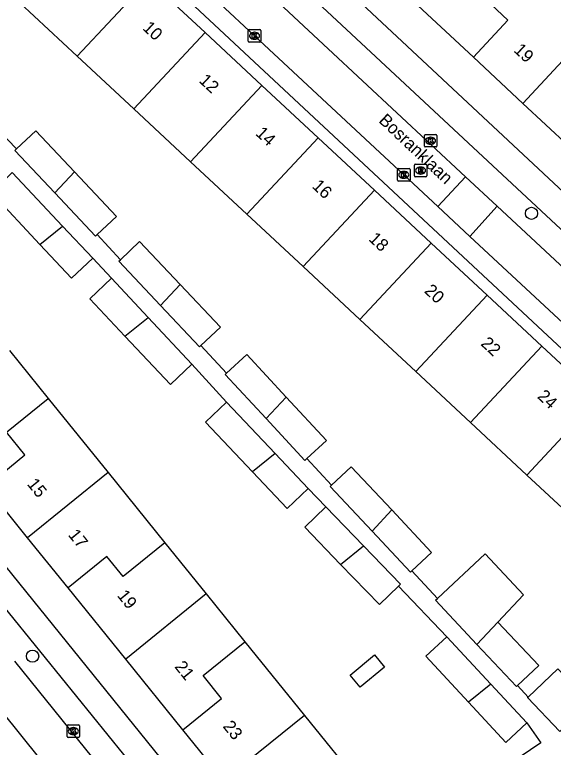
# Model space of a CAD drawing. Extents: x 162347 to 162868, y 381221 to 381813.
# Drawn here: x 162555.1 to 162598.2, y 381623.5 to 381682.2 of the extents above; entities that cross this region are included whole.
import ezdxf

# ---------------------------------------------------------------- set-up
doc = ezdxf.new("R2010")
doc.units = 0
for name, color, linetype in [('IMGEO_Boom', 7, 'Continuous'), ('IMGEO_Kolk', 7, 'Continuous'), ('IMGEO_Openbare_ruimte_label', 7, 'Continuous'), ('IMGEO_Pand', 7, 'Continuous'), ('IMGEO_Pand_nummerreeks', 7, 'Continuous'), ('IMGEO_Rijbaan_lokaal_open', 7, 'Continuous'), ('IMGEO_Rioolput', 7, 'Continuous'), ('IMGEO_Voetpad_open', 7, 'Continuous')]:
    doc.layers.add(name, color=color, linetype=linetype)

msp = doc.modelspace()

# ---------------------------------------------------------------- linework, layer by layer
at = {"layer": 'IMGEO_Boom'}
for centre in [(162596.473, 381666.247), (162556.491, 381630.767)]:
    msp.add_circle(centre, 0.489, dxfattribs=at)
at = {"layer": 'IMGEO_Kolk'}
for p, q in [((162573.774, 381680.048), (162573.774, 381680.9)), ((162573.849, 381680.974), (162574.701, 381680.974)), ((162574.262, 381680.754), (162574.287, 381680.754)), ((162574.775, 381680.9), (162574.775, 381680.048)), ((162574.701, 381679.974), (162573.849, 381679.974)), ((162574.285, 381680.194), (162574.26, 381680.194)), ((162587.889, 381671.638), (162587.889, 381672.49)), ((162587.964, 381672.564), (162588.816, 381672.564)), ((162588.377, 381672.344), (162588.402, 381672.344)), ((162588.89, 381672.49), (162588.89, 381671.638)), ((162588.4, 381671.784), (162588.375, 381671.784)), ((162588.816, 381671.564), (162587.964, 381671.564)), ((162585.737, 381668.906), (162585.737, 381669.758)), ((162585.812, 381669.832), (162586.664, 381669.832)), ((162586.225, 381669.612), (162586.25, 381669.612)), ((162586.738, 381669.758), (162586.738, 381668.906)), ((162586.664, 381668.832), (162585.812, 381668.832)), ((162586.248, 381669.052), (162586.223, 381669.052)), ((162559.254, 381624.333), (162559.254, 381625.185)), ((162559.329, 381625.259), (162560.181, 381625.259)), ((162559.742, 381625.039), (162559.767, 381625.039)), ((162560.255, 381625.185), (162560.255, 381624.333)), ((162560.181, 381624.259), (162559.329, 381624.259)), ((162559.765, 381624.479), (162559.74, 381624.479))]:
    msp.add_line(p, q, dxfattribs=at)
for points in [[(162573.774, 381680.048), (162573.774, 381680.9)], [(162573.849, 381680.974), (162574.701, 381680.974)], [(162574.095, 381680.674), (162574.218, 381680.674), (162574.218, 381680.523), (162574.348, 381680.674), (162574.512, 381680.674), (162574.366, 381680.523), (162574.519, 381680.274), (162574.367, 381680.274), (162574.282, 381680.438), (162574.218, 381680.371), (162574.218, 381680.274), (162574.095, 381680.274), (162574.095, 381680.674)], [(162574.775, 381680.9), (162574.775, 381680.048)], [(162574.701, 381679.974), (162573.849, 381679.974)], [(162587.889, 381671.638), (162587.889, 381672.49)], [(162587.964, 381672.564), (162588.816, 381672.564)], [(162588.21, 381672.264), (162588.333, 381672.264), (162588.333, 381672.113), (162588.463, 381672.264), (162588.627, 381672.264), (162588.481, 381672.113), (162588.634, 381671.864), (162588.482, 381671.864), (162588.397, 381672.028), (162588.333, 381671.961), (162588.333, 381671.864), (162588.21, 381671.864), (162588.21, 381672.264)], [(162588.89, 381672.49), (162588.89, 381671.638)], [(162588.816, 381671.564), (162587.964, 381671.564)], [(162585.737, 381668.906), (162585.737, 381669.758)], [(162585.812, 381669.832), (162586.664, 381669.832)], [(162586.058, 381669.532), (162586.181, 381669.532), (162586.181, 381669.381), (162586.311, 381669.532), (162586.475, 381669.532), (162586.329, 381669.381), (162586.482, 381669.132), (162586.33, 381669.132), (162586.245, 381669.296), (162586.181, 381669.229), (162586.181, 381669.132), (162586.058, 381669.132), (162586.058, 381669.532)], [(162586.738, 381669.758), (162586.738, 381668.906)], [(162586.664, 381668.832), (162585.812, 381668.832)], [(162559.254, 381624.333), (162559.254, 381625.185)], [(162559.329, 381625.259), (162560.181, 381625.259)], [(162559.575, 381624.959), (162559.698, 381624.959), (162559.698, 381624.808), (162559.828, 381624.959), (162559.992, 381624.959), (162559.846, 381624.808), (162559.999, 381624.559), (162559.847, 381624.559), (162559.762, 381624.723), (162559.698, 381624.656), (162559.698, 381624.559), (162559.575, 381624.559), (162559.575, 381624.959)], [(162560.255, 381625.185), (162560.255, 381624.333)], [(162560.181, 381624.259), (162559.329, 381624.259)]]:
    msp.add_lwpolyline(points, dxfattribs=at)
for centre, start, end in [((162573.851, 381680.898), 91.55205, 178.44795), ((162573.851, 381680.898), 91.55205, 178.44795), ((162574.699, 381680.898), 1.55205, 88.44795), ((162574.699, 381680.898), 1.55205, 88.44795), ((162573.851, 381680.05), 181.55205, 268.44795), ((162573.851, 381680.05), 181.55205, 268.44795), ((162574.699, 381680.05), 271.55205, 358.44795), ((162574.699, 381680.05), 271.55205, 358.44795), ((162587.966, 381672.488), 91.55205, 178.44795), ((162587.966, 381672.488), 91.55205, 178.44795), ((162588.814, 381672.488), 1.55205, 88.44795), ((162588.814, 381672.488), 1.55205, 88.44795), ((162587.966, 381671.64), 181.55205, 268.44795), ((162587.966, 381671.64), 181.55205, 268.44795), ((162588.814, 381671.64), 271.55205, 358.44795), ((162588.814, 381671.64), 271.55205, 358.44795), ((162585.814, 381669.756), 91.55205, 178.44795), ((162585.814, 381669.756), 91.55205, 178.44795), ((162586.662, 381669.756), 1.55205, 88.44795), ((162586.662, 381669.756), 1.55205, 88.44795), ((162585.814, 381668.908), 181.55205, 268.44795), ((162585.814, 381668.908), 181.55205, 268.44795), ((162586.662, 381668.908), 271.55205, 358.44795), ((162586.662, 381668.908), 271.55205, 358.44795), ((162559.331, 381625.183), 91.55205, 178.44795), ((162559.331, 381625.183), 91.55205, 178.44795), ((162560.179, 381625.183), 1.55205, 88.44795), ((162560.179, 381625.183), 1.55205, 88.44795), ((162559.331, 381624.335), 181.55205, 268.44795), ((162559.331, 381624.335), 181.55205, 268.44795), ((162560.179, 381624.335), 271.55205, 358.44795), ((162560.179, 381624.335), 271.55205, 358.44795)]:
    msp.add_arc(centre, 0.0765, start, end, dxfattribs=at)
for centre, major_axis, ratio, start_param, end_param in [((162574.261, 381680.474), (-0.387, 0.002), 0.722429, 4.712389, 7.853982), ((162574.286, 381680.474), (-0.39, 0.002), 0.717154, 1.570796, 4.712389), ((162588.376, 381672.064), (-0.387, 0.002), 0.722429, 4.712389, 7.853982), ((162588.401, 381672.064), (-0.39, 0.002), 0.717154, 1.570796, 4.712389), ((162586.224, 381669.332), (-0.387, 0.002), 0.722429, 4.712389, 7.853982), ((162586.249, 381669.332), (-0.39, 0.002), 0.717154, 1.570796, 4.712389), ((162559.741, 381624.759), (-0.387, 0.002), 0.722429, 4.712389, 7.853982), ((162559.766, 381624.759), (-0.39, 0.002), 0.717154, 1.570796, 4.712389)]:
    msp.add_ellipse(centre, major_axis=major_axis, ratio=ratio, start_param=start_param, end_param=end_param, dxfattribs=at)
at = {"layer": 'IMGEO_Pand'}
for points in [[(162591.822, 381678.754), (162594.588, 381681.718), (162593.246, 381682.97), (162596.144, 381686.075)], [(162565.777, 381684.966), (162560.059, 381678.84)], [(162570.32, 381680.736), (162565.777, 381684.966)], [(162586.616, 381683.614), (162591.822, 381678.754)], [(162560.059, 381678.84), (162555.476, 381683.106)], [(162595.782, 381675.059), (162601.445, 381681.127)], [(162564.603, 381674.609), (162570.32, 381680.736)], [(162574.872, 381676.499), (162570.32, 381680.736)], [(162564.603, 381674.609), (162560.059, 381678.84)], [(162595.782, 381675.059), (162591.822, 381678.754)], [(162574.872, 381676.499), (162569.154, 381670.372)], [(162579.382, 381672.299), (162574.872, 381676.499)], [(162569.154, 381670.372), (162564.603, 381674.609)], [(162599.464, 381671.623), (162595.782, 381675.059)], [(162559.85, 381669.578), (162556.752, 381672.869), (162555.205, 381671.414)], [(162573.664, 381666.173), (162579.382, 381672.299)], [(162583.891, 381668.101), (162579.382, 381672.299)], [(162558.272, 381667.887), (162555.071, 381671.288), (162555.205, 381671.414)], [(162573.664, 381666.173), (162569.154, 381670.372)], [(162554.81, 381669.466), (162553.163, 381667.917), (162557.076, 381663.754)], [(162554.81, 381669.466), (162554.857, 381669.51), (162558.89, 381665.22)], [(162559.85, 381669.578), (162558.272, 381667.887)], [(162561.675, 381664.541), (162563.221, 381665.995), (162559.85, 381669.578)], [(162561.675, 381664.541), (162561.54, 381664.414), (162558.272, 381667.887)], [(162578.173, 381661.975), (162583.891, 381668.101)], [(162588.442, 381663.864), (162583.891, 381668.101)], [(162578.173, 381661.975), (162573.664, 381666.173)], [(162557.076, 381663.754), (162558.89, 381665.22)], [(162558.89, 381665.22), (162561.307, 381662.649)], [(162557.076, 381663.754), (162559.612, 381661.056), (162561.307, 381662.649)], [(162568.322, 381660.542), (162565.071, 381663.988), (162563.525, 381662.528)], [(162588.442, 381663.864), (162582.724, 381657.737)], [(162592.919, 381659.696), (162588.442, 381663.864)], [(162566.743, 381658.85), (162563.392, 381662.403), (162563.525, 381662.528)], [(162582.724, 381657.737), (162578.173, 381661.975)], [(162562.805, 381661.041), (162561.069, 381659.409), (162563.894, 381656.403)], [(162562.805, 381661.041), (162565.752, 381657.905)], [(162568.322, 381660.542), (162566.743, 381658.85)], [(162569.986, 381655.666), (162571.539, 381657.131), (162568.322, 381660.542)], [(162587.201, 381653.569), (162592.919, 381659.696)], [(162597.312, 381655.606), (162592.919, 381659.696)], [(162569.986, 381655.666), (162569.859, 381655.547), (162566.743, 381658.85)], [(162563.894, 381656.403), (162565.752, 381657.905)], [(162565.752, 381657.905), (162569.265, 381654.168)], [(162587.201, 381653.569), (162582.724, 381657.737)], [(162563.894, 381656.403), (162567.529, 381652.536), (162569.265, 381654.168)], [(162554.627, 381655.252), (162557.729, 381651.419)], [(162597.312, 381655.606), (162591.594, 381649.479)], [(162601.823, 381651.406), (162597.312, 381655.606)], [(162572.041, 381653.428), (162573.659, 381654.927), (162576.81, 381651.525)], [(162591.594, 381649.479), (162587.201, 381653.569)], [(162575.201, 381649.801), (162571.933, 381653.328), (162572.041, 381653.428)], [(162552.756, 381644.372), (162555.867, 381646.886), (162554.386, 381648.718), (162557.729, 381651.419)], [(162557.729, 381651.419), (162562.544, 381645.47)], [(162574.121, 381645.529), (162570.349, 381649.506), (162572.039, 381651.108)], [(162572.039, 381651.108), (162575.937, 381646.997)], [(162575.201, 381649.801), (162576.81, 381651.525)], [(162576.81, 381651.525), (162580.031, 381648.049), (162578.469, 381646.602)], [(162596.105, 381645.279), (162601.823, 381651.406)], [(162578.469, 381646.602), (162578.305, 381646.45), (162575.201, 381649.801)], [(162596.105, 381645.279), (162591.594, 381649.479)], [(162575.937, 381646.997), (162574.121, 381645.529)], [(162575.937, 381646.997), (162578.58, 381644.209)], [(162580.441, 381644.456), (162582.034, 381645.945), (162585.272, 381642.481)], [(162562.544, 381645.47), (162556.089, 381640.253)], [(162562.544, 381645.47), (162567.093, 381639.849)], [(162578.58, 381644.209), (162576.891, 381642.607), (162574.121, 381645.529)], [(162600.74, 381640.964), (162596.105, 381645.279)], [(162556.089, 381640.253), (162552.756, 381644.372)], [(162583.691, 381640.786), (162580.345, 381644.366), (162580.441, 381644.456)], [(162581.176, 381638.118), (162578.3, 381641.1), (162579.99, 381642.73)], [(162579.99, 381642.73), (162583.008, 381639.6)], [(162585.272, 381642.481), (162583.691, 381640.786)], [(162585.272, 381642.481), (162588.462, 381639.067), (162586.895, 381637.601)], [(162586.895, 381637.601), (162586.774, 381637.488), (162583.691, 381640.786)], [(162559.344, 381636.231), (162556.089, 381640.253)], [(162567.093, 381639.849), (162563.744, 381637.141), (162562.45, 381638.742), (162559.344, 381636.231)], [(162567.093, 381639.849), (162570.407, 381635.754)], [(162581.176, 381638.118), (162583.008, 381639.6)], [(162583.008, 381639.6), (162585.971, 381636.527), (162585.808, 381636.37)], [(162588.935, 381635.381), (162592.752, 381638.963), (162595.821, 381635.692), (162593.776, 381633.501)], [(162585.808, 381636.37), (162584.281, 381634.898), (162581.176, 381638.118)], [(162563.952, 381630.538), (162559.344, 381636.231)], [(162570.407, 381635.754), (162563.952, 381630.538)], [(162570.407, 381635.754), (162573.509, 381631.921)], [(162592.105, 381631.712), (162588.79, 381635.245), (162588.935, 381635.381)], [(162593.776, 381633.501), (162592.105, 381631.712)], [(162593.776, 381633.501), (162597.051, 381630.011), (162595.344, 381628.408)], [(162591.426, 381627.075), (162588.003, 381630.764), (162589.683, 381632.323)], [(162589.683, 381632.323), (162593.212, 381628.52)], [(162568.536, 381624.873), (162571.635, 381627.377), (162570.154, 381629.209), (162573.509, 381631.921)], [(162573.509, 381631.921), (162578.281, 381626.025)], [(162595.344, 381628.408), (162595.27, 381628.339), (162592.105, 381631.712)], [(162581.929, 381629.257), (162583.887, 381630.876), (162584.703, 381629.889), (162582.746, 381628.27), (162581.929, 381629.257)], [(162568.536, 381624.873), (162563.952, 381630.538)], [(162596.194, 381627.482), (162598.582, 381629.76), (162601.177, 381627.038)], [(162593.212, 381628.52), (162591.426, 381627.075)], [(162593.212, 381628.52), (162596.092, 381625.415)], [(162596.092, 381625.415), (162594.412, 381623.857), (162591.426, 381627.075)], [(162601.177, 381627.038), (162598.75, 381624.723), (162596.155, 381627.445), (162596.194, 381627.482)], [(162578.281, 381626.025), (162571.827, 381620.808)], [(162578.281, 381626.025), (162582.965, 381620.237)], [(162571.827, 381620.808), (162568.536, 381624.873)]]:
    msp.add_lwpolyline(points, dxfattribs=at)
at = {"layer": 'IMGEO_Rijbaan_lokaal_open'}
for points in [[(162591.19, 381669.184), (162580.185, 381679.418), (162542.273, 381714.77)], [(162588.969, 381666.789), (162586.238, 381669.332), (162574.275, 381680.474), (162573.453, 381681.241), (162560.818, 381693.021), (162548.027, 381704.879), (162546.399, 381706.372)], [(162588.969, 381666.789), (162591.19, 381669.184)], [(162593.726, 381666.826), (162591.19, 381669.184)], [(162591.536, 381664.4), (162588.969, 381666.789)], [(162593.726, 381666.826), (162591.536, 381664.4)], [(162632.252, 381630.976), (162618.042, 381644.213), (162593.726, 381666.826)], [(162617.846, 381639.9), (162611.825, 381645.502), (162600.499, 381656.056), (162591.536, 381664.4)], [(162555.033, 381630.367), (162573.231, 381607.826), (162574.574, 381606.188)], [(162573.172, 381602.64), (162568.008, 381609.06), (162557.077, 381622.564), (162552.464, 381628.263)]]:
    msp.add_lwpolyline(points, dxfattribs=at)
at = {"layer": 'IMGEO_Rioolput'}
for p, q in [((162587.087, 381669.251), (162587.087, 381670.103)), ((162587.162, 381670.177), (162588.014, 381670.177)), ((162587.575, 381669.957), (162587.6, 381669.957)), ((162588.088, 381670.103), (162588.088, 381669.251)), ((162587.598, 381669.397), (162587.573, 381669.397)), ((162588.014, 381669.177), (162587.162, 381669.177))]:
    msp.add_line(p, q, dxfattribs=at)
for points in [[(162587.087, 381669.251), (162587.087, 381670.103)], [(162587.162, 381670.177), (162588.014, 381670.177)], [(162588.088, 381670.103), (162588.088, 381669.251)], [(162587.676, 381669.875), (162587.424, 381669.877), (162587.424, 381669.477)], [(162587.424, 381669.477), (162587.548, 381669.477), (162587.548, 381669.639), (162587.559, 381669.639)], [(162587.602, 381669.796), (162587.548, 381669.796), (162587.548, 381669.715)], [(162587.548, 381669.715), (162587.6, 381669.715)], [(162587.606, 381669.61), (162587.677, 381669.477), (162587.817, 381669.477), (162587.752, 381669.603)], [(162588.014, 381669.177), (162587.162, 381669.177)]]:
    msp.add_lwpolyline(points, dxfattribs=at)
for centre, radius, start, end in [((162587.164, 381670.101), 0.0765, 91.55205, 178.44795), ((162587.164, 381670.101), 0.0765, 91.55205, 178.44795), ((162588.012, 381670.101), 0.0765, 1.55205, 88.44795), ((162588.012, 381670.101), 0.0765, 1.55205, 88.44795), ((162587.558, 381669.586), 0.0533, 26.02933, 88.69889), ((162587.584, 381669.904), 0.19, 274.7715, 282.96867), ((162587.608, 381669.7), 0.0964, 77.00612, 93.18647), ((162587.622, 381669.757), 0.0378, 276.66336, 79.67722), ((162587.675, 381669.765), 0.109, 350.36119, 89.41601), ((162587.673, 381669.765), 0.112, 277.58423, 350.98172), ((162587.657, 381669.55), 0.108, 29.51342, 73.79051), ((162587.164, 381669.253), 0.0765, 181.55205, 268.44795), ((162587.164, 381669.253), 0.0765, 181.55205, 268.44795), ((162588.012, 381669.253), 0.0765, 271.55205, 358.44795), ((162588.012, 381669.253), 0.0765, 271.55205, 358.44795)]:
    msp.add_arc(centre, radius, start, end, dxfattribs=at)
for centre, major_axis, ratio, start_param, end_param in [((162587.574, 381669.677), (-0.387, 0.002), 0.722429, 4.712389, 7.853982), ((162587.599, 381669.677), (-0.39, 0.002), 0.717154, 1.570796, 4.712389)]:
    msp.add_ellipse(centre, major_axis=major_axis, ratio=ratio, start_param=start_param, end_param=end_param, dxfattribs=at)
at = {"layer": 'IMGEO_Voetpad_open'}
for points in [[(162546.116, 381714.053), (162581.635, 381680.986), (162619.498, 381645.735), (162631.092, 381634.929), (162631.144, 381634.866)], [(162547.662, 381701.832), (162548.344, 381702.569), (162606.523, 381648.285), (162616.162, 381639.291), (162615.546, 381638.629)], [(162633.056, 381636.194), (162622.51, 381646.029), (162564.247, 381700.434)], [(162526.479, 381683.499), (162520.914, 381679.229), (162577.5, 381609.273), (162579.694, 381611.087)], [(162518.865, 381678.599), (162520.017, 381676.937), (162521.914, 381674.577), (162531.393, 381662.847), (162554.987, 381633.73), (162575.072, 381608.955), (162575.451, 381608.462)], [(162555.205, 381671.414), (162553.057, 381673.602)], [(162563.525, 381662.528), (162561.675, 381664.541)], [(162561.307, 381662.649), (162562.805, 381661.041)], [(162572.041, 381653.428), (162569.986, 381655.666)], [(162569.265, 381654.168), (162572.039, 381651.108)], [(162580.441, 381644.456), (162578.469, 381646.602)], [(162578.58, 381644.209), (162579.99, 381642.73)], [(162588.935, 381635.381), (162586.895, 381637.601)], [(162585.808, 381636.37), (162589.683, 381632.323)], [(162596.194, 381627.482), (162595.344, 381628.408)], [(162596.092, 381625.415), (162597.224, 381623.819), (162586.145, 381616.308)]]:
    msp.add_lwpolyline(points, dxfattribs=at)

# ---------------------------------------------------------------- texts
at = {"layer": 'IMGEO_Openbare_ruimte_label'}
msp.add_text('Bosranklaan', height=1, rotation=316.78232, dxfattribs=at).set_placement((162584.168, 381673.605))
at = {"layer": 'IMGEO_Pand_nummerreeks'}
for s, rotation, p in [('10', 316.9766, (162565.242, 381681.028)), ('19', 316.97585, (162594.985, 381679.251)), ('12', 316.9766, (162569.766, 381676.806)), ('14', 316.9766, (162574.299, 381672.576)), ('16', 316.9766, (162578.828, 381668.35)), ('18', 316.9766, (162583.359, 381664.121)), ('20', 316.9766, (162587.821, 381659.957)), ('22', 316.9766, (162592.347, 381655.735)), ('24', 316.9766, (162596.878, 381651.506)), ('15', 308.94373, (162556.003, 381644.535)), ('17', 308.94946, (162559.294, 381640.463)), ('19', 308.94373, (162563.223, 381635.602)), ('21', 308.94373, (162567.828, 381629.903)), ('23', 308.94373, (162571.691, 381625.124))]:
    msp.add_text(s, height=1, rotation=rotation, dxfattribs=at).set_placement(p)

doc.saveas('drawing.dxf')
